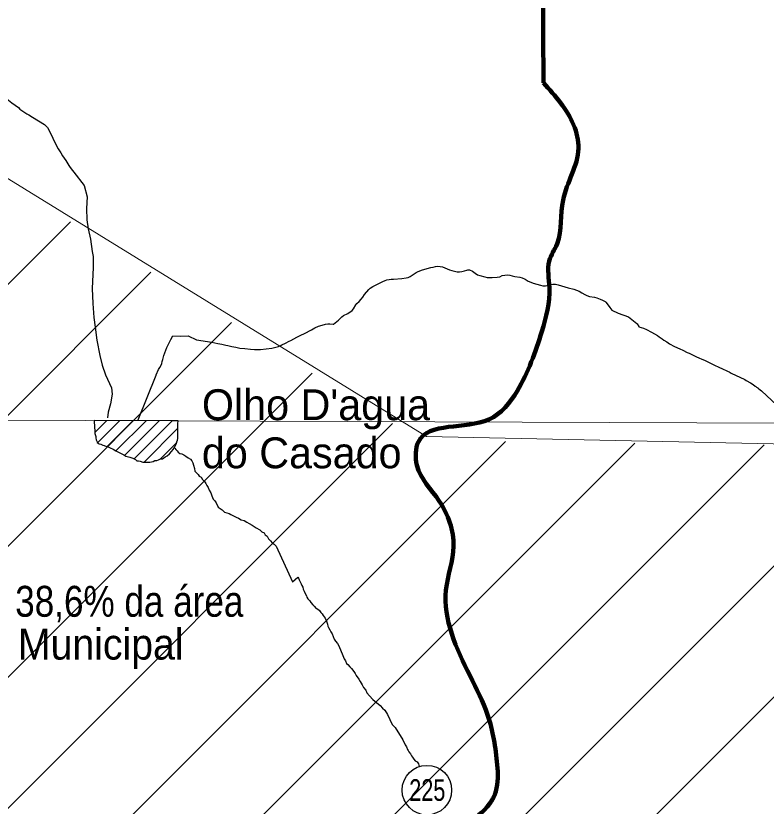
# Model space of a CAD drawing. Extents: x 553962 to 842807, y 8883888 to 9032388.
# Drawn here: x 626328 to 638482, y 8943396 to 8956198 of the extents above; entities that cross this region are included whole.
import ezdxf
from ezdxf.enums import TextEntityAlignment as Align

# ---------------------------------------------------------------- set-up
doc = ezdxf.new("R2010")
doc.units = 0
doc.header["$LTSCALE"] = 160
doc.linetypes.add('LONG_DASH_SHORT_DASH', pattern=[9.9, 6, -1.2, 1.5, -1.2])
for name, color, linetype, lineweight in [('11', 7, 'Continuous', 25), ('15', 7, 'Continuous', 25), ('2', 7, 'Continuous', 13), ('27', 7, 'Continuous', 90), ('28', 7, 'Continuous', 13), ('30', 7, 'Continuous', 13), ('34', 7, 'LONG_DASH_SHORT_DASH', 60)]:
    doc.layers.add(name, color=color, linetype=linetype, lineweight=lineweight)
doc.layers.add('29', color=7, linetype='Continuous')

msp = doc.modelspace()

# ---------------------------------------------------------------- linework, layer by layer
at = {"layer": '11'}
msp.add_circle((632986.6, 8943656.4), 401.3, dxfattribs=at)
at = {"layer": '15'}
for points in [[(626062.5, 8954941), (626210.1, 8954830.1), (626263.6, 8954786.1), (626369.3, 8954710.2), (626395.7, 8954688.2), (626508.6, 8954610.2), (626539.2, 8954592.2), (626598.2, 8954554.3), (626792.1, 8954439.4), (626840.8, 8954390.4), (626864.8, 8954350.4), (626929.5, 8954214.3), (626976, 8954113.2), (627012.7, 8954042.1), (627056.3, 8953977.1), (627085.1, 8953931.1), (627140.4, 8953852), (627187.4, 8953773), (627209.8, 8953740), (627243.8, 8953694), (627268.1, 8953665), (627437.5, 8953449.9)], [(627437.5, 8953449.9), (627481.8, 8953267.7), (627474.2, 8953079.4), (627481, 8952894.1), (627502, 8952745.9), (627539.5, 8952577.7), (627565.1, 8952382.4), (627583.5, 8952301.3), (627578.9, 8952122), (627564.2, 8951783.5), (627578, 8951538.1), (627594.5, 8951309.8), (627615.6, 8951152.6), (627641.3, 8950944.3), (627690, 8950694), (627726.6, 8950540.8), (627780.8, 8950380.6), (627876.2, 8950172.5), (627886.3, 8950067.3), (627860.6, 8949911), (627825.7, 8949779.8), (627813.3, 8949686.6)], [(631977.1, 8951685.3), (632043.8, 8951765.5), (632068.1, 8951787.6), (632108.7, 8951813.7), (632273.3, 8951897.1), (632308.2, 8951910.2), (632340.4, 8951920.2), (632377.3, 8951927.3), (632410.5, 8951931.4), (632445.5, 8951933.4), (632583, 8951943.7), (632651.1, 8951951.8), (632683.3, 8951961.8), (632714.5, 8951977.9), (632813.6, 8952039.2), (632846.3, 8952056.3), (632917.7, 8952084.4), (633052.1, 8952118.7), (633089.1, 8952126.8), (633126.8, 8952136.8), (633162.7, 8952142.2)], [(633162.7, 8952142.2), (633241, 8952131), (633351.4, 8952085.1), (633389.4, 8952073.2), (633476, 8952053.2), (633512.3, 8952049.3), (633554.8, 8952055.4), (633594.5, 8952068.5), (633634.9, 8952078.5), (633648.8, 8952084.6), (633676.3, 8952083.6), (633727.4, 8952060.7), (633770.1, 8952027.7), (633804.1, 8952004.7), (633842.6, 8951989.7), (633923.6, 8951967.8), (633963.1, 8951960.9), (634004.5, 8951957.9), (634043, 8951958), (634125.1, 8951962.1), (634165.6, 8951972.2), (634207, 8951990.3), (634246.6, 8951999.4), (634288, 8952002.5), (634328.5, 8951997.5), (634368.9, 8951987.6), (634409.5, 8951974.6), (634490.4, 8951962.7), (634530.8, 8951952.8), (634579.8, 8951930.8), (634627.9, 8951901.8), (634668.1, 8951883.9), (634709.8, 8951868.9), (634829.3, 8951833.1), (634866.1, 8951824.1)], [(634866.1, 8951824.1), (634873.4, 8951824.1), (634910.2, 8951826.2), (634950.7, 8951837.2), (634989.1, 8951847.3), (635028.1, 8951852.4), (635071.3, 8951849.5), (635114.6, 8951840.5), (635272.6, 8951793.7), (635367.2, 8951768.8), (635408.9, 8951751.8), (635451.4, 8951736.9), (635498.6, 8951712.9), (635544.2, 8951684), (635579.4, 8951666), (635619.9, 8951654), (635700.8, 8951640.1), (635740.5, 8951628.2), (635792.4, 8951609.2), (635828.7, 8951590.2), (635872.5, 8951570.3), (635883.6, 8951562.3), (635922.4, 8951513.3), (635950.1, 8951475.3), (635979.6, 8951429.2), (636087.1, 8951379.3), (636253.1, 8951319.5), (636386.5, 8951215.6), (636391.7, 8951209.6), (636419.7, 8951164.5), (636421.7, 8951160.5), (636421.7, 8951160.5), (636421.7, 8951160.5)], [(628309.2, 8949653.4), (628599.7, 8950377.9), (628601.3, 8950384.9), (628641.4, 8950470.1), (628663, 8950503.2), (628681.3, 8950538.3), (628691.8, 8950567.4), (628700.4, 8950599.4), (628711, 8950631.5), (628727.3, 8950696.6), (628774.6, 8950822.9), (628788.9, 8950856), (628806.9, 8950888.1), (628840.8, 8950956.2), (628872.2, 8951013.3), (628996.9, 8951009.5), (629121.2, 8951016.8), (629253.8, 8950950.8), (629505.9, 8950912.2), (629601.8, 8950889.3), (629665.7, 8950879.4), (629728.8, 8950861.5), (629762.5, 8950857.5), (629825.6, 8950843.6), (629857.5, 8950834.6), (629889.5, 8950829.7), (629956.5, 8950815.8), (630035.3, 8950806.9), (630130.2, 8950799), (630192.3, 8950791.1), (630294.1, 8950795.2), (630475.3, 8950814.6), (630582.1, 8950842.8), (630610.8, 8950852.8), (630639.6, 8950867.9), (630696.5, 8950894.1), (630755.1, 8950927.2), (630784, 8950940.3), (630880.8, 8950995.5), (630942.3, 8951026.6), (631001.9, 8951051.8), (631119.9, 8951113.1), (631172.4, 8951142.2), (631232.1, 8951169.3), (631292.6, 8951189.5), (631346.6, 8951202.6), (631380.4, 8951208.6), (631413.7, 8951209.7), (631469.4, 8951200.8), (631474.6, 8951200.8), (631553, 8951268), (631581, 8951297.1), (631608.2, 8951320.2), (631637.5, 8951342.2), (631707.2, 8951377.4), (631776.4, 8951422.6), (631796.8, 8951451.7), (631836.1, 8951514.8), (631854.5, 8951538.9), (631890.1, 8951573), (631921.4, 8951606.1), (631949.1, 8951643.2), (631977.1, 8951685.3), (631977.1, 8951685.3)], [(636421.7, 8951160.5), (636492.6, 8951137.6), (636543.8, 8951117.6), (636626.9, 8951075.7), (636719.5, 8951017.8), (636751.5, 8950995.8), (636795.3, 8950967.8), (636826.1, 8950942.8), (636870.7, 8950918.8), (636915.4, 8950886.9), (636996.5, 8950842.9), (637085.1, 8950803), (637131.6, 8950784.1), (637204.7, 8950745.1)], [(637204.7, 8950745.1), (637236.4, 8950731.9), (637342.1, 8950681.2), (637402.5, 8950654.2), (637429.5, 8950639.7), (637442.2, 8950635.2), (637481.3, 8950617.9), (637571.5, 8950575), (637632.7, 8950543.3), (637724.2, 8950501.8), (637761.9, 8950483), (637855.8, 8950440.2), (637882.2, 8950429.6), (637917.4, 8950409.5), (638134, 8950306.5), (638157.9, 8950291.9), (638228.5, 8950253.9), (638272.8, 8950224.6), (638304.2, 8950197.7), (638316.9, 8950191.8), (638323.7, 8950184.3), (638335.4, 8950179.9), (638341.5, 8950174.2), (638346.7, 8950171.6), (638352.3, 8950164.8), (638359.3, 8950163), (638363.3, 8950157.6), (638382.1, 8950140), (638404.6, 8950123.8), (638657.4, 8949892.2)], [(628906.4, 8949193.4), (628921.3, 8949173.3), (628943.6, 8949150.6), (628956, 8949130.5), (628983.3, 8949110.3), (629015.8, 8949102.6), (629048.2, 8949084.8), (629080.5, 8949064.6), (629117.8, 8949036.8), (629155.2, 8949016.5), (629177.5, 8948991.3), (629197.3, 8948958.7), (629204.5, 8948921.1), (629221.6, 8948865.9), (629226.2, 8948820.8), (629261, 8948788), (629283.4, 8948770.3), (629298.2, 8948742.7), (629330.6, 8948725), (629352.8, 8948687.2), (629385, 8948654.5), (629404.8, 8948624.3), (629422.1, 8948591.7), (629441.8, 8948556.5), (629459, 8948516.3), (629488.7, 8948473.6), (629503.3, 8948423.4), (629522.9, 8948370.7), (629552.7, 8948342.9), (629572.5, 8948307.8), (629604.5, 8948240), (629669.2, 8948197)], [(629669.2, 8948197), (629708.9, 8948159.2), (629743.8, 8948146.4), (629783.8, 8948136.1), (629808.6, 8948118.4), (629841.1, 8948105.7), (629875.9, 8948088), (629898.4, 8948077.8), (629935.8, 8948062.5), (629978.1, 8948034.7), (630025.5, 8948021.9), (630067.8, 8947994.1), (630107.7, 8947976.3), (630157.5, 8947945.9), (630219.7, 8947905.4), (630282, 8947872.5), (630311.8, 8947839.7), (630351.7, 8947824.4), (630368.9, 8947791.8), (630401.2, 8947769), (630421, 8947728.8), (630455.7, 8947696.1), (630480.5, 8947660.8), (630515.3, 8947640.6), (630547.6, 8947610.3), (630810.8, 8947030.3)], [(630810.8, 8947030.3), (630898.9, 8947107.3), (630908.8, 8947087.2), (630916.1, 8947062.1), (630926, 8947042), (630938.3, 8947019.4), (630948.1, 8946999.3), (630960.4, 8946969.2), (630977.7, 8946941.6), (630980, 8946909), (630999.7, 8946878.8), (631017, 8946838.7), (631034.2, 8946803.5), (631041.5, 8946783.4), (631056.3, 8946755.8), (631091.1, 8946723), (631108.4, 8946692.8), (631140.6, 8946657.6), (631160.5, 8946637.4), (631192.7, 8946599.7), (631215.2, 8946594.5), (631247.5, 8946564.2), (631269.7, 8946534.1), (631289.6, 8946511.4), (631306.9, 8946483.7), (631339.1, 8946443.5), (631358.7, 8946395.8), (631378.4, 8946345.6), (631380.6, 8946313), (631395.5, 8946292.9), (631412.6, 8946250.2), (631432.4, 8946222.5), (631452.2, 8946189.9), (631469.4, 8946144.7), (631486.6, 8946102), (631508.8, 8946069.3), (631541, 8946029.1), (631560.8, 8945993.9), (631627.1, 8945838.2)], [(631627.1, 8945838.2), (631649.2, 8945785.5), (631669, 8945752.8), (631686.2, 8945710.1), (631706, 8945690), (631740.8, 8945654.7), (631765.6, 8945627), (631805.2, 8945576.7), (631822.5, 8945544), (631842.2, 8945511.3), (631884.3, 8945456), (631906.5, 8945413.3), (631938.6, 8945360.5), (631958.3, 8945317.8), (631995.5, 8945275), (632015.2, 8945234.8), (632057.3, 8945181.9), (632111.9, 8945126.5), (632171.6, 8945076), (632231.2, 8945028.1), (632268.4, 8944982.8), (632303.2, 8944952.5), (632347.7, 8944882.1), (632387.1, 8944801.7), (632426.5, 8944718.8), (632471.1, 8944673.5), (632594.6, 8944469.9)], [(632594.6, 8944469.9), (632634.1, 8944392), (632653.8, 8944359.3), (632673.5, 8944316.7), (632680.8, 8944296.6), (632695.7, 8944276.4), (632720.5, 8944243.7), (632737.7, 8944213.6), (632755.1, 8944190.9), (632774.8, 8944158.2), (632794.6, 8944130.6), (632827, 8944112.8), (632849.3, 8944082.7), (632856.6, 8944060.1), (632865.4, 8944040)]]:
    msp.add_lwpolyline(points, dxfattribs=at)
at = {"layer": '2'}
msp.add_line((565315.3, 8949866.8), (791497.7, 8949052.2), dxfattribs=at)
at = {"layer": '27'}
msp.add_lwpolyline([(637260.6, 8972975.8), (637076.8, 8961505.7), (634855.7, 8958401.3), (634875.3, 8955110.3)], dxfattribs=at)
for points in [[(637260.6, 8972975.8), (641524.5, 8971056.2), (652526.1, 8965412.7), (653164.3, 8965062.8), (670790.5, 8953770.1), (686194, 8943929.9), (696283.3, 8937647.1)], [(630387.4, 8939797.8), (630434.2, 8940142.1), (630686.5, 8940523.6), (631192.1, 8941084.2), (631927.5, 8941519.8), (632256.1, 8941901.8), (632534.2, 8942207.6), (633141.9, 8942718.3), (633623.2, 8943101.4), (634002.9, 8943433.2), (634103.5, 8943636.5), (634126.4, 8944067), (633968.9, 8944876), (633685.2, 8945506.9), (633295.3, 8946896.6), (633418.3, 8947606.3), (633184.9, 8948338.8), (632825.2, 8948918.6), (632848.4, 8949298.5), (633991.4, 8949661), (634446.8, 8950119.9), (634848.2, 8951084.8), (634971.3, 8951794.5), (634968.7, 8952224.9), (635094.3, 8952504.3), (635191.9, 8953213.8), (635441.4, 8954051.1), (635362.8, 8954430.2), (634875.3, 8955110.3)]]:
    msp.add_spline(points, degree=3, dxfattribs=at)
at = {"layer": '28'}
for p, q in [((627609.1, 8949447.4), (627803.7, 8949641.9)), ((627653, 8949279.1), (628014.8, 8949640.9)), ((627807.5, 8949221.5), (628225.9, 8949639.9)), ((627950.1, 8949152), (628437, 8949638.9)), ((628089.3, 8949079), (628648.2, 8949637.9)), ((628244.9, 8949022.5), (628859.3, 8949636.9)), ((628404.6, 8948970.1), (628953.7, 8949519.1)), ((628665.6, 8949018.9), (628933.8, 8949287.1))]:
    msp.add_line(p, q, dxfattribs=at)
at = {"layer": '28', "lineweight": 25}
msp.add_lwpolyline([(628014.1, 8949120.8), (628075.7, 8949086.9), (628110.6, 8949066.7), (628173, 8949048.9), (628225.4, 8949033.6), (628265.2, 8949010.9), (628287.6, 8948988.2), (628315.1, 8948988.1), (628342.5, 8948985.4), (628384.9, 8948970.2), (628409.9, 8948970.1), (628442.4, 8948969.9), (628474.9, 8948969.7), (628499.9, 8948969.6), (628525, 8948972), (628555, 8948976.8), (628582.6, 8948994.2), (628612.6, 8948994), (628640.2, 8949006.4), (628670.3, 8949021.2), (628702.8, 8949023.6), (628745.5, 8949053.4), (628778.1, 8949073.2), (628818.4, 8949105.5), (628848.6, 8949140.4), (628878.8, 8949175.3), (628896.5, 8949205.2), (628909.2, 8949232.7), (628924.4, 8949257.6), (628937.2, 8949297.6), (628949.8, 8949325), (628950, 8949352.6), (628950.3, 8949387.6), (628952.9, 8949412.6), (628953.3, 8949462.7), (628953.4, 8949482.7), (628953.7, 8949520.2), (628953.8, 8949540.2), (628954, 8949562.7), (628954.2, 8949595.3), (628960.2, 8949636.4), (627600.1, 8949642.9), (627603.7, 8949532.3), (627605.9, 8949482.3), (627610.5, 8949432.2), (627625.2, 8949384.6), (627625.1, 8949364.6), (627627.4, 8949332), (627639.7, 8949309.5), (627644.5, 8949284.4), (627676.9, 8949264.2), (627704.4, 8949261.6), (627739.3, 8949243.9), (627761.7, 8949238.7), (627796.6, 8949223.5), (627824.1, 8949218.4), (627859, 8949198.2), (627903.8, 8949177.9), (627948.7, 8949152.7)], close=True, dxfattribs=at)
at = {"layer": '30'}
for p, q in [((621986.3, 8947636), (627213.3, 8952863)), ((625100.6, 8948629), (628517.6, 8952046)), ((622902.5, 8944309.5), (629821.9, 8951228.9)), ((624225.6, 8943511.3), (631126.2, 8950411.9)), ((625780.8, 8942945.2), (632430.5, 8949594.9)), ((626929.4, 8941972.5), (634262.2, 8949305.3)), ((628338.1, 8941259.8), (636355.7, 8949277.4)), ((629463.7, 8940264.1), (638449.2, 8949249.6)), ((630412.3, 8939091.4), (640542.6, 8949221.8)), ((631302, 8937859.8), (642636.1, 8949193.9))]:
    msp.add_line(p, q, dxfattribs=at)
at = {"layer": '34', "linetype": 'Continuous', "lineweight": 13}
msp.add_lwpolyline([(621765.9, 8956286.7), (632981.1, 8949386.2), (646509.8, 8949098.4)], dxfattribs=at)

# ---------------------------------------------------------------- texts
at = {"layer": '11', "width": 0.75}
msp.add_text('225', height=350, dxfattribs=at).set_placement((632993.2, 8943483.1), align=Align.CENTER)
at = {"layer": '29'}
for s, p in [("Olho D'agua", (629342.2, 8949648.8)), ('do Casado', (629342.2, 8948869.8))]:
    msp.add_text(s, height=500, dxfattribs=at).set_placement(p)
at = {"layer": '30'}
for s, width, p in [('38,6% da área', 0.85, (628166.6, 8946464.9)), ('Municipal', 0.95, (627703.9, 8945770.9))]:
    msp.add_text(s, height=500, dxfattribs=dict(at, width=width)).set_placement(p, align=Align.CENTER)

doc.saveas('drawing.dxf')
